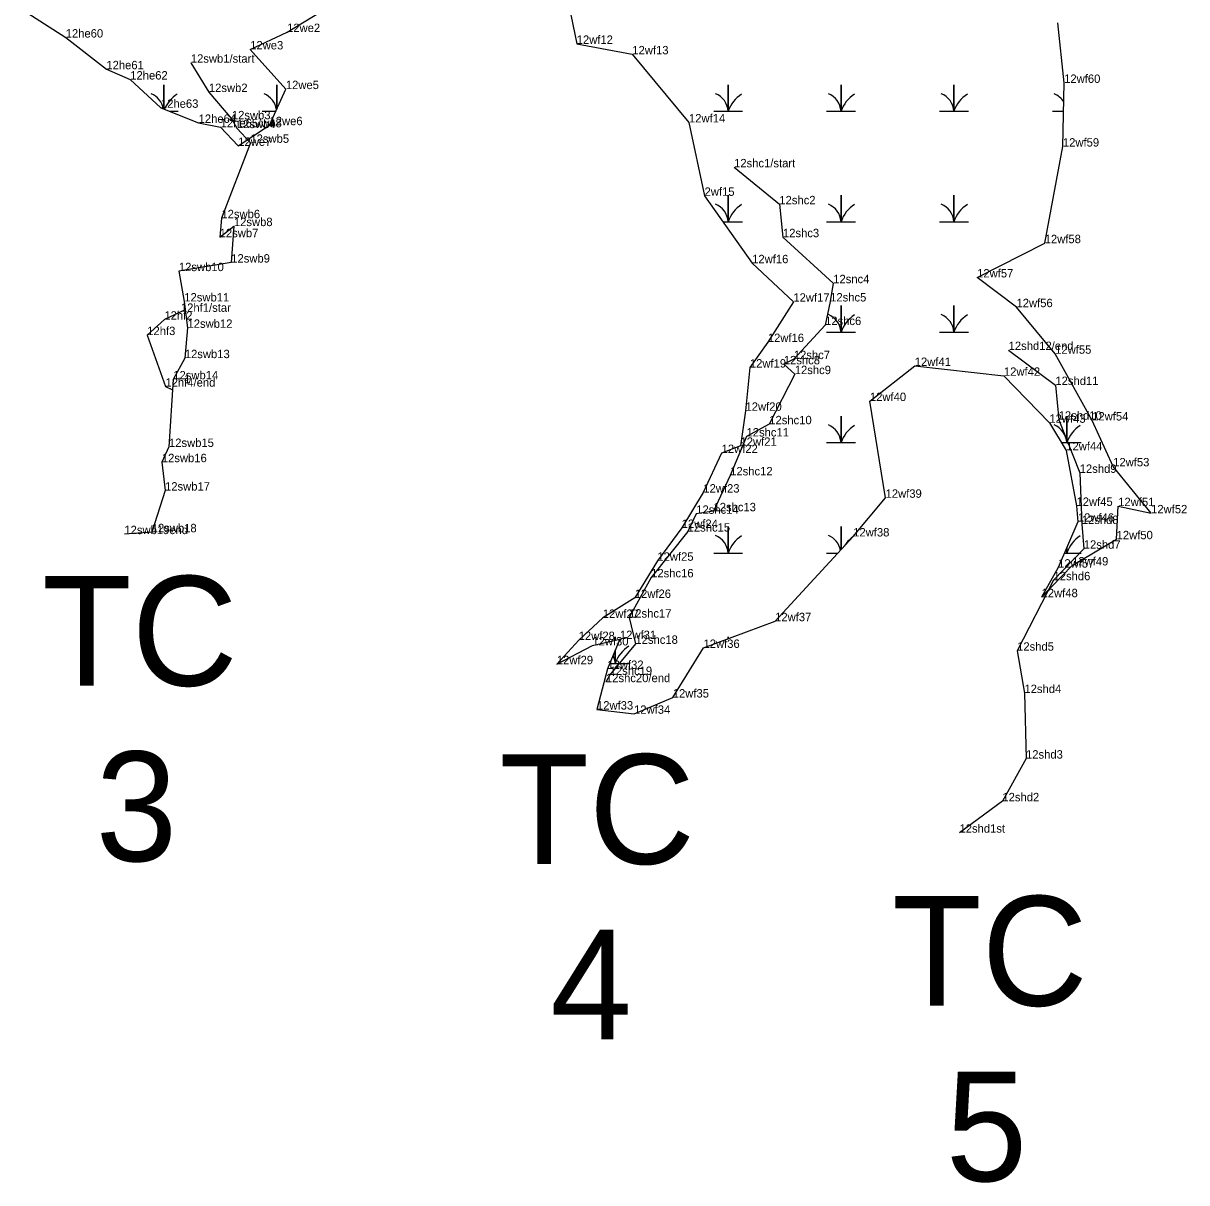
# Model space of a CAD drawing. Extents: x 2072529 to 2268796, y 436423 to 470397.
# Drawn here: x 2237911 to 2238604, y 451648 to 452338 of the extents above; entities that cross this region are included whole.
import ezdxf

# ---------------------------------------------------------------- set-up
doc = ezdxf.new("R2010")
doc.units = 0
for name, color, linetype in [('Default', 7, 'Continuous'), ('Exist Environmental Wetland Boundary', 7, 'Continuous'), ('Exist Environmental Wetland Boundary Cogo Comment', 7, 'Continuous'), ('Exist Environmental Wetland Boundary Cogo Point CELL', 7, 'Continuous'), ('Exist Hydro Jurisdictional Stream or Body of Water NEU Mitigable', 7, 'Continuous'), ('Exist Hydro Jurisdictional Stream or Body of Water NEU Mitigable Cogo Comment', 7, 'Continuous'), ('Exist Hydro Swamp or Marsh', 7, 'Continuous')]:
    doc.layers.add(name, color=color, linetype=linetype)

msp = doc.modelspace()

# ---------------------------------------------------------------- linework, layer by layer
at = {"layer": 'Exist Environmental Wetland Boundary'}
for points in [[(2238231, 452373.49), (2238240.61, 452326.18), (2238273.74, 452319.93), (2238307.5, 452279.36), (2238316.78, 452235.62), (2238345.15, 452195.47), (2238369.7, 452172.55), (2238354.48, 452148.51), (2238343.8, 452133.3), (2238341.19, 452107.55), (2238338.22, 452086.67), (2238326.94, 452082.39), (2238316.04, 452058.82), (2238303.16, 452037.74), (2238288.65, 452018.19), (2238275.22, 451996.05), (2238256.13, 451984.14), (2238241.78, 451970.96), (2238228.79, 451956.55), (2238249.92, 451967.74), (2238266.36, 451971.53), (2238258.87, 451953.73), (2238252.68, 451929.54), (2238274.77, 451927.01), (2238297.84, 451936.7), (2238316.15, 451966.26), (2238358.82, 451982.17), (2238405.34, 452032.67), (2238424.64, 452055.73), (2238415.3, 452113.34), (2238442.01, 452134.25), (2238495.15, 452128.4), (2238522.22, 452100.4), (2238532.29, 452083.97), (2238538.39, 452050.9), (2238539.2, 452041.45), (2238527.44, 452014.12), (2238517.58, 451996.47), (2238535.79, 452015.41), (2238562.29, 452031.01), (2238563.24, 452050.77), (2238582.84, 452046.45), (2238560.24, 452074.44), (2238547.73, 452101.76), (2238525.69, 452141.53), (2238502.65, 452169.28), (2238479.18, 452186.98), (2238519.45, 452207.41), (2238530.3, 452264.96), (2238531.04, 452302.91), (2238527.22, 452338.65)], [(2237910.84, 452346.15), (2237936.14, 452329.92), (2237960.36, 452311.03), (2237974.58, 452304.92), (2237992.87, 452288.07), (2238015.32, 452279.08), (2238028.45, 452276.47), (2238038.98, 452265.37), (2238057.58, 452277.72), (2238067.31, 452299.22), (2238046.05, 452322.86), (2238068.04, 452333.21), (2238093.82, 452348.85)], [(2238007.4, 452167.77), (2237994.96, 452161.84), (2237984.71, 452152.65), (2237995.56, 452121.94), (2237999.83, 452120.12)]]:
    msp.add_lwpolyline(points, dxfattribs=at)
at = {"layer": 'Exist Environmental Wetland Boundary Cogo Point CELL'}
for p, q in [((2237936.14, 452329.92), (2237936.14, 452329.92)), ((2238068.04, 452333.21), (2238068.04, 452333.21)), ((2238046.05, 452322.86), (2238046.05, 452322.86)), ((2238240.61, 452326.18), (2238240.61, 452326.18)), ((2238273.74, 452319.93), (2238273.74, 452319.93)), ((2238010.69, 452314.93), (2238010.69, 452314.93)), ((2237960.36, 452311.03), (2237960.36, 452311.03)), ((2237974.58, 452304.92), (2237974.58, 452304.92)), ((2238067.31, 452299.22), (2238067.31, 452299.22)), ((2238531.04, 452302.91), (2238531.04, 452302.91)), ((2238021.44, 452297.48), (2238021.44, 452297.48)), ((2237992.87, 452288.07), (2237992.87, 452288.07)), ((2238015.32, 452279.08), (2238015.32, 452279.08)), ((2238035.13, 452281.22), (2238035.13, 452281.22)), ((2238307.5, 452279.36), (2238307.5, 452279.36)), ((2238028.45, 452276.47), (2238028.45, 452276.47)), ((2238038.19, 452275.97), (2238038.19, 452275.97)), ((2238057.58, 452277.72), (2238057.58, 452277.72)), ((2238038.98, 452265.37), (2238038.98, 452265.37)), ((2238046.18, 452267.21), (2238046.18, 452267.21)), ((2238530.3, 452264.96), (2238530.3, 452264.96)), ((2238334.38, 452252.61), (2238334.38, 452252.61)), ((2238316.78, 452235.62), (2238316.78, 452235.62)), ((2238361.33, 452230.58), (2238361.33, 452230.58)), ((2238028.91, 452222.29), (2238028.91, 452222.29)), ((2238036.35, 452217.58), (2238036.35, 452217.58)), ((2238027.87, 452210.96), (2238027.87, 452210.96)), ((2238363.5, 452210.98), (2238363.5, 452210.98)), ((2238519.45, 452207.41), (2238519.45, 452207.41)), ((2238034.76, 452195.86), (2238034.76, 452195.86)), ((2238345.15, 452195.47), (2238345.15, 452195.47)), ((2238003.58, 452190.76), (2238003.58, 452190.76)), ((2238393.45, 452183.57), (2238393.45, 452183.57)), ((2238479.18, 452186.98), (2238479.18, 452186.98)), ((2238006.8, 452172.69), (2238006.8, 452172.69)), ((2238369.7, 452172.55), (2238369.7, 452172.55)), ((2238391.61, 452172.68), (2238391.61, 452172.68)), ((2238502.65, 452169.28), (2238502.65, 452169.28)), ((2237994.96, 452161.84), (2237994.96, 452161.84)), ((2238004.77, 452166.52), (2238004.77, 452166.52)), ((2238008.72, 452156.98), (2238008.72, 452156.98)), ((2238388.58, 452158.62), (2238388.58, 452158.62)), ((2237984.71, 452152.65), (2237984.71, 452152.65)), ((2238354.48, 452148.51), (2238354.48, 452148.51)), ((2238497.96, 452143.76), (2238497.96, 452143.76)), ((2238525.69, 452141.53), (2238525.69, 452141.53)), ((2238007.1, 452138.91), (2238007.1, 452138.91)), ((2238343.8, 452133.3), (2238343.8, 452133.3)), ((2238364, 452135.24), (2238364, 452135.24)), ((2238369.95, 452138.34), (2238369.95, 452138.34)), ((2238442.01, 452134.25), (2238442.01, 452134.25)), ((2238000.22, 452126.28), (2238000.22, 452126.28)), ((2238370.52, 452129.39), (2238370.52, 452129.39)), ((2238495.15, 452128.4), (2238495.15, 452128.4)), ((2237995.56, 452121.94), (2237995.56, 452121.94)), ((2238525.81, 452122.9), (2238525.81, 452122.9)), ((2238415.3, 452113.34), (2238415.3, 452113.34)), ((2238341.19, 452107.55), (2238341.19, 452107.55)), ((2238355.32, 452099.52), (2238355.32, 452099.52)), ((2238522.22, 452100.4), (2238522.22, 452100.4)), ((2238527.78, 452102.25), (2238527.78, 452102.25)), ((2238547.73, 452101.76), (2238547.73, 452101.76)), ((2238341.78, 452092.23), (2238341.78, 452092.23)), ((2237997.67, 452086), (2237997.67, 452086)), ((2238338.22, 452086.67), (2238338.22, 452086.67)), ((2238326.94, 452082.39), (2238326.94, 452082.39)), ((2238532.29, 452083.97), (2238532.29, 452083.97)), ((2237993.42, 452076.93), (2237993.42, 452076.93)), ((2238540.3, 452070.55), (2238540.3, 452070.55)), ((2238560.24, 452074.44), (2238560.24, 452074.44)), ((2238332.04, 452069.05), (2238332.04, 452069.05)), ((2237995.33, 452060.01), (2237995.33, 452060.01)), ((2238316.04, 452058.82), (2238316.04, 452058.82)), ((2238424.64, 452055.73), (2238424.64, 452055.73)), ((2238538.39, 452050.9), (2238538.39, 452050.9)), ((2238563.24, 452050.77), (2238563.24, 452050.77)), ((2238311.83, 452046.17), (2238311.83, 452046.17)), ((2238322.1, 452047.69), (2238322.1, 452047.69)), ((2238582.84, 452046.45), (2238582.84, 452046.45)), ((2238303.16, 452037.74), (2238303.16, 452037.74)), ((2238306.71, 452035.57), (2238306.71, 452035.57)), ((2238539.2, 452041.45), (2238539.2, 452041.45)), ((2238541.55, 452040.09), (2238541.55, 452040.09)), ((2237971.09, 452034.06), (2237971.09, 452034.06)), ((2237987.39, 452035.19), (2237987.39, 452035.19)), ((2238405.34, 452032.67), (2238405.34, 452032.67)), ((2238562.29, 452031.01), (2238562.29, 452031.01)), ((2238542.72, 452025.35), (2238542.72, 452025.35)), ((2238288.65, 452018.19), (2238288.65, 452018.19)), ((2238535.79, 452015.41), (2238535.79, 452015.41)), ((2238284.95, 452008.29), (2238284.95, 452008.29)), ((2238527.44, 452014.12), (2238527.44, 452014.12)), ((2238524.71, 452006.57), (2238524.71, 452006.57)), ((2238275.22, 451996.05), (2238275.22, 451996.05)), ((2238517.58, 451996.47), (2238517.58, 451996.47)), ((2238256.13, 451984.14), (2238256.13, 451984.14)), ((2238271.77, 451984.32), (2238271.77, 451984.32)), ((2238358.82, 451982.17), (2238358.82, 451982.17)), ((2238241.78, 451970.96), (2238241.78, 451970.96)), ((2238249.92, 451967.74), (2238249.92, 451967.74)), ((2238266.36, 451971.53), (2238266.36, 451971.53)), ((2238275.59, 451968.69), (2238275.59, 451968.69)), ((2238316.15, 451966.26), (2238316.15, 451966.26)), ((2238503.01, 451964.61), (2238503.01, 451964.61)), ((2238228.79, 451956.55), (2238228.79, 451956.55)), ((2238258.87, 451953.73), (2238258.87, 451953.73)), ((2238258.03, 451945.85), (2238258.03, 451945.85)), ((2238260.25, 451950.17), (2238260.25, 451950.17)), ((2238507.36, 451939.38), (2238507.36, 451939.38)), ((2238297.84, 451936.7), (2238297.84, 451936.7)), ((2238252.68, 451929.54), (2238252.68, 451929.54)), ((2238274.77, 451927.01), (2238274.77, 451927.01)), ((2238508.31, 451900.32), (2238508.31, 451900.32)), ((2238494.24, 451874.88), (2238494.24, 451874.88)), ((2238468.68, 451856.18), (2238468.68, 451856.18))]:
    msp.add_line(p, q, dxfattribs=at)
at = {"layer": 'Exist Hydro Jurisdictional Stream or Body of Water NEU Mitigable'}
for points in [[(2238010.69, 452314.93), (2238021.44, 452297.48), (2238035.13, 452281.22), (2238038.19, 452275.97), (2238046.18, 452267.21), (2238028.91, 452222.29), (2238027.87, 452210.96), (2238036.35, 452217.58), (2238034.76, 452195.86), (2238003.58, 452190.76), (2238006.8, 452172.69), (2238008.72, 452156.98), (2238007.1, 452138.91), (2238000.22, 452126.28), (2237997.67, 452086), (2237993.42, 452076.93), (2237995.33, 452060.01), (2237987.39, 452035.19), (2237971.09, 452034.06)], [(2238334.38, 452252.61), (2238361.33, 452230.58), (2238363.5, 452210.98), (2238393.45, 452183.57), (2238391.61, 452172.68), (2238388.58, 452158.62), (2238369.95, 452138.34), (2238364, 452135.24), (2238370.52, 452129.39), (2238355.32, 452099.52), (2238341.78, 452092.23), (2238332.04, 452069.05), (2238322.1, 452047.69), (2238311.83, 452046.17), (2238306.71, 452035.57), (2238284.95, 452008.29), (2238271.77, 451984.32), (2238275.59, 451968.69), (2238260.25, 451950.17), (2238258.03, 451945.85)], [(2238497.96, 452143.76), (2238525.81, 452122.9), (2238527.78, 452102.25), (2238540.3, 452070.55), (2238541.55, 452040.09), (2238542.72, 452025.35), (2238524.71, 452006.57), (2238503.01, 451964.61), (2238507.36, 451939.38), (2238508.31, 451900.32), (2238494.24, 451874.88), (2238468.68, 451856.18)]]:
    msp.add_lwpolyline(points, dxfattribs=at)
at = {"layer": 'Exist Hydro Swamp or Marsh'}
for points in [[(2237994.61, 452287.37), (2237994.61, 452301.79), (2237994.61, 452287.37)], [(2238061.86, 452287.18), (2238061.86, 452301.79), (2238061.86, 452287.18)], [(2238322.25, 452286.01), (2238330.86, 452286.01), (2238330.86, 452301.79), (2238330.86, 452286.01), (2238339.46, 452286.01)], [(2238389.5, 452286.01), (2238398.11, 452286.01), (2238398.11, 452301.79), (2238398.11, 452286.01), (2238406.71, 452286.01)], [(2238456.75, 452286.01), (2238465.36, 452286.01), (2238465.36, 452301.79), (2238465.36, 452286.01), (2238473.96, 452286.01)], [(2237998, 452286.01), (2238003.21, 452286.01)], [(2238053.25, 452286.01), (2238061.33, 452286.01)], [(2238524, 452286.01), (2238530.71, 452286.01)], [(2238327.67, 452220.21), (2238330.86, 452220.21), (2238330.86, 452235.99), (2238330.86, 452220.21), (2238339.46, 452220.21)], [(2238389.5, 452220.21), (2238398.11, 452220.21), (2238398.11, 452235.99), (2238398.11, 452220.21), (2238406.71, 452220.21)], [(2238456.75, 452220.21), (2238465.36, 452220.21), (2238465.36, 452235.99), (2238465.36, 452220.21), (2238473.96, 452220.21)], [(2238389.5, 452154.41), (2238398.11, 452154.41), (2238398.11, 452170.19), (2238398.11, 452154.41), (2238406.71, 452154.41)], [(2238456.75, 452154.41), (2238465.36, 452154.41), (2238465.36, 452170.19), (2238465.36, 452154.41), (2238473.96, 452154.41)], [(2238389.5, 452088.61), (2238398.11, 452088.61), (2238398.11, 452104.39), (2238398.11, 452088.61), (2238406.71, 452088.61)], [(2238529.45, 452088.61), (2238532.61, 452088.61), (2238532.61, 452104.39), (2238532.61, 452088.61), (2238541.21, 452088.61)], [(2238338.5, 452088.61), (2238339.46, 452088.61)], [(2238322.25, 452022.81), (2238330.86, 452022.81), (2238330.86, 452038.59), (2238330.86, 452022.81), (2238339.46, 452022.81)], [(2238398.11, 452024.82), (2238398.11, 452038.59), (2238398.11, 452024.82)], [(2238389.5, 452022.81), (2238396.25, 452022.81)], [(2238531.18, 452022.81), (2238532.61, 452022.81), (2238532.61, 452026.13)], [(2238532.61, 452026.13), (2238532.61, 452022.81), (2238541.21, 452022.81)], [(2238263.61, 451970.9), (2238263.61, 451972.79), (2238263.61, 451970.9)], [(2238330.86, 451971.74), (2238330.86, 451972.79), (2238330.86, 451971.74)], [(2238260.25, 451957.01), (2238263.61, 451957.01), (2238263.61, 451964.99)], [(2238263.61, 451964.99), (2238263.61, 451957.01), (2238272.21, 451957.01)]]:
    msp.add_lwpolyline(points, dxfattribs=at)
for centre, radius, start, end in [((2237982.34, 452285.12), 12.3, 10.88703, 67.53497), ((2238012.85, 452279.95), 19.22, 122.12745, 157.85877), ((2238049.59, 452285.12), 12.3, 8.53259, 67.53497), ((2238318.59, 452285.12), 12.3, 4.14034, 67.53497), ((2238349.1, 452279.95), 19.22, 122.12745, 161.62219), ((2238385.84, 452285.12), 12.3, 4.14034, 67.53497), ((2238416.35, 452279.95), 19.22, 122.12745, 161.62219), ((2238453.09, 452285.12), 12.3, 4.14034, 67.53497), ((2238483.6, 452279.95), 19.22, 122.12745, 161.62219), ((2238520.34, 452285.12), 12.3, 31.53865, 67.53497), ((2238318.59, 452219.32), 12.3, 4.14034, 67.53497), ((2238349.1, 452214.15), 19.22, 122.12745, 161.62219), ((2238385.84, 452219.32), 12.3, 4.14034, 67.53497), ((2238416.35, 452214.15), 19.22, 122.12745, 161.62219), ((2238453.09, 452219.32), 12.3, 4.14034, 67.53497), ((2238483.6, 452214.15), 19.22, 122.12745, 161.62219), ((2238385.84, 452153.52), 12.3, 4.14034, 67.53497), ((2238416.35, 452148.35), 19.22, 122.12745, 161.62219), ((2238453.09, 452153.52), 12.3, 4.14034, 67.53497), ((2238483.6, 452148.35), 19.22, 122.12745, 161.62219), ((2238385.84, 452087.72), 12.3, 4.14034, 67.53497), ((2238416.35, 452082.55), 19.22, 122.12745, 161.62219), ((2238520.34, 452087.72), 12.3, 4.14034, 67.53497), ((2238550.85, 452082.55), 19.22, 122.12745, 161.62219), ((2238318.59, 452021.92), 12.3, 4.14034, 67.53497), ((2238349.1, 452016.75), 19.22, 122.12745, 161.62219), ((2238385.84, 452021.92), 12.3, 12.32945, 67.53497), ((2238416.35, 452016.75), 19.22, 126.60325, 148.09032), ((2238550.85, 452016.75), 19.22, 122.12745, 161.62219), ((2238520.34, 452021.92), 12.3, 4.14034, 15.36337), ((2238281.85, 451950.95), 19.22, 122.12745, 161.62219), ((2238251.34, 451956.12), 12.3, 4.14034, 27.41202)]:
    msp.add_arc(centre, radius, start, end, dxfattribs=at)

# ---------------------------------------------------------------- texts
at = {"layer": 'Default'}
for s, p in [('TC', (2237922.09, 451943.75)), ('3', (2237953.98, 451839.21)), ('TC', (2238194.54, 451837.55)), ('TC', (2238428.56, 451753.09)), ('4', (2238224.88, 451733.01)), ('5', (2238460.45, 451648.54))]:
    msp.add_text(s, height=65.34, dxfattribs=at).set_placement(p)
at = {"layer": 'Exist Environmental Wetland Boundary Cogo Comment'}
for s, p in [('12he60', (2237936.14, 452329.92)), ('12we2', (2238068.04, 452333.21)), ('12we3', (2238046.05, 452322.86)), ('12wf12', (2238240.61, 452326.18)), ('12wf13', (2238273.74, 452319.93)), ('12he61', (2237960.36, 452311.03)), ('12he62', (2237974.58, 452304.92)), ('12wf60', (2238531.04, 452302.91)), ('12we5', (2238067.31, 452299.22)), ('12he63', (2237992.87, 452288.07)), ('12he64', (2238015.32, 452279.08)), ('12he65/we8', (2238028.45, 452276.47)), ('12wf14', (2238307.5, 452279.36)), ('12we7', (2238038.98, 452265.37)), ('12wf59', (2238530.3, 452264.96)), ('2wf15', (2238316.78, 452235.62)), ('12wf58', (2238519.45, 452207.41)), ('12wf16', (2238345.15, 452195.47)), ('12wf57', (2238479.18, 452186.98)), ('12wf17', (2238369.7, 452172.55)), ('12wf56', (2238502.65, 452169.28)), ('12hf2', (2237994.96, 452161.84)), ('12hf3', (2237984.71, 452152.65)), ('12wf16', (2238354.48, 452148.51)), ('12wf19', (2238343.8, 452133.3)), ('12wf41', (2238442.01, 452134.25)), ('12wf42', (2238495.15, 452128.4)), ('12hf4/end', (2237995.56, 452121.94)), ('12wf20', (2238341.19, 452107.55)), ('12wf40', (2238415.3, 452113.34)), ('12wf43', (2238522.22, 452100.4)), ('12wf54', (2238547.73, 452101.76)), ('12wf21', (2238338.22, 452086.67)), ('12wf22', (2238326.94, 452082.39)), ('12wf44', (2238532.29, 452083.97)), ('12wf53', (2238560.24, 452074.44)), ('12wf23', (2238316.04, 452058.82)), ('12wf39', (2238424.64, 452055.73)), ('12wf45', (2238538.39, 452050.9)), ('12wf51', (2238563.24, 452050.77)), ('12wf52', (2238582.84, 452046.45)), ('12wf24', (2238303.16, 452037.74)), ('12wf46', (2238539.2, 452041.45)), ('12wf38', (2238405.34, 452032.67)), ('12wf50', (2238562.29, 452031.01)), ('12wf25', (2238288.65, 452018.19)), ('12wf57', (2238527.44, 452014.12)), ('12wf49', (2238535.79, 452015.41)), ('12wf26', (2238275.22, 451996.05)), ('12wf48', (2238517.58, 451996.47)), ('12wf27', (2238256.13, 451984.14)), ('12wf37', (2238358.82, 451982.17)), ('12wf28', (2238241.78, 451970.96)), ('12wf31', (2238266.36, 451971.53)), ('12wf30', (2238249.92, 451967.74)), ('12wf36', (2238316.15, 451966.26)), ('12wf29', (2238228.79, 451956.55)), ('12wf32', (2238258.87, 451953.73)), ('12wf35', (2238297.84, 451936.7)), ('12wf33', (2238252.68, 451929.54)), ('12wf34', (2238274.77, 451927.01))]:
    msp.add_text(s, height=5, dxfattribs=at).set_placement(p)
at = {"layer": 'Exist Hydro Jurisdictional Stream or Body of Water NEU Mitigable Cogo Comment'}
for s, p in [('12swb1/start', (2238010.69, 452314.93)), ('12swb2', (2238021.44, 452297.48)), ('12swb3', (2238035.13, 452281.22)), ('12swb4', (2238038.19, 452275.97)), ('12we6', (2238057.58, 452277.72)), ('12swb5', (2238046.18, 452267.21)), ('12shc1/start', (2238334.38, 452252.61)), ('12shc2', (2238361.33, 452230.58)), ('12swb6', (2238028.91, 452222.29)), ('12swb8', (2238036.35, 452217.58)), ('12swb7', (2238027.87, 452210.96)), ('12shc3', (2238363.5, 452210.98)), ('12swb10', (2238003.58, 452190.76)), ('12swb9', (2238034.76, 452195.86)), ('12snc4', (2238393.45, 452183.57)), ('12swb11', (2238006.8, 452172.69)), ('12shc5', (2238391.61, 452172.68)), ('12hf1/star', (2238004.77, 452166.52)), ('12swb12', (2238008.72, 452156.98)), ('12shc6', (2238388.58, 452158.62)), ('12shd12/end', (2238497.96, 452143.76)), ('12wf55', (2238525.69, 452141.53)), ('12swb13', (2238007.1, 452138.91)), ('12shc8', (2238364, 452135.24)), ('12shc7', (2238369.95, 452138.34)), ('12shc9', (2238370.52, 452129.39)), ('12swb14', (2238000.22, 452126.28)), ('1', (2238006.8, 452124)), ('12shd11', (2238525.81, 452122.9)), ('12shd10', (2238527.78, 452102.25)), ('12shc10', (2238355.32, 452099.52)), ('12swb15', (2237997.67, 452086)), ('12shc11', (2238341.78, 452092.23)), ('12swb16', (2237993.42, 452076.93)), ('12shc12', (2238332.04, 452069.05)), ('12shd9', (2238540.3, 452070.55)), ('12swb17', (2237995.33, 452060.01)), ('12shc14', (2238311.83, 452046.17)), ('12shc13', (2238322.1, 452047.69)), ('12shd8', (2238541.55, 452040.09)), ('12swb19end', (2237971.09, 452034.06)), ('12swb18', (2237987.39, 452035.19)), ('12shc15', (2238306.71, 452035.57)), ('12shd7', (2238542.72, 452025.35)), ('12shc16', (2238284.95, 452008.29)), ('12shd6', (2238524.71, 452006.57)), ('12shc17', (2238271.77, 451984.32)), ('12shc18', (2238275.59, 451968.69)), ('12shd5', (2238503.01, 451964.61)), ('12shc19', (2238260.25, 451950.17)), ('12shc20/end', (2238258.03, 451945.85)), ('12shd4', (2238507.36, 451939.38)), ('12shd3', (2238508.31, 451900.32)), ('12shd2', (2238494.24, 451874.88)), ('12shd1st', (2238468.68, 451856.18))]:
    msp.add_text(s, height=5, dxfattribs=at).set_placement(p)

doc.saveas('drawing.dxf')
